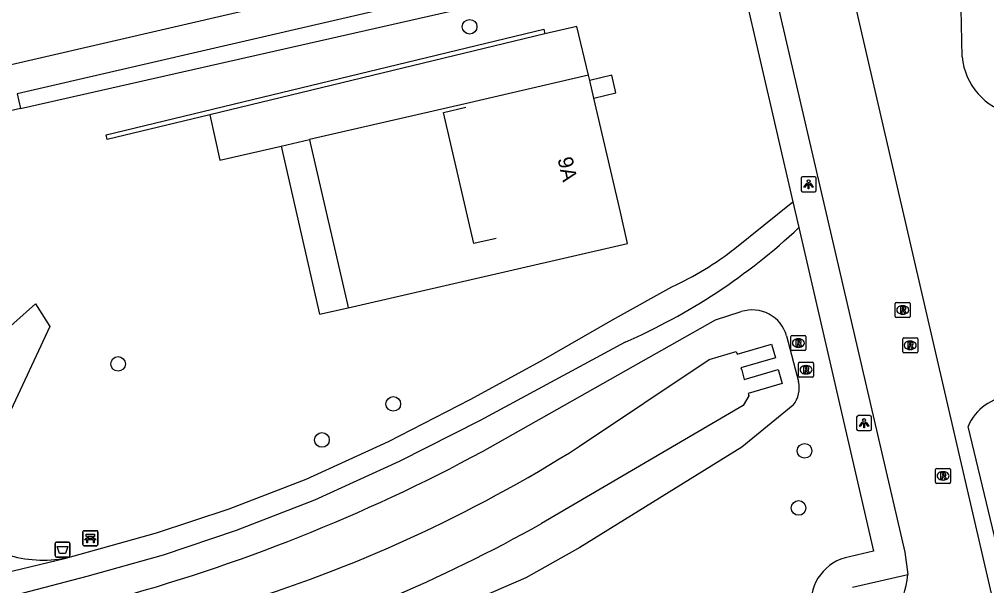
# Model space of a CAD drawing. Extents: x 156414 to 157775, y 382335 to 383765.
# Drawn here: x 157056.8 to 157121.3, y 383123.7 to 383161.5 of the extents above; entities that cross this region are included whole.
import ezdxf

# ---------------------------------------------------------------- set-up
doc = ezdxf.new("R2010")
doc.units = 0
for name, color, linetype in [('IMGEO_Afvalbak', 7, 'Continuous'), ('IMGEO_Bank', 7, 'Continuous'), ('IMGEO_Boom', 7, 'Continuous'), ('IMGEO_Grasland_agrarisch', 7, 'Continuous'), ('IMGEO_Groenvoorziening', 7, 'Continuous'), ('IMGEO_Haag', 7, 'Continuous'), ('IMGEO_Hek', 7, 'Continuous'), ('IMGEO_Lichtpunt', 7, 'Continuous'), ('IMGEO_Muur', 7, 'Continuous'), ('IMGEO_Pand', 7, 'Continuous'), ('IMGEO_Pand_nummerreeks', 7, 'Continuous'), ('IMGEO_Rijbaan_lokaal_gesloten', 7, 'Continuous'), ('IMGEO_Rioolput', 7, 'Continuous'), ('IMGEO_Voetpad_halfverhard', 7, 'Continuous'), ('IMGEO_Voetpad_op_trap', 7, 'Continuous'), ('IMGEO_Voetpad_open', 7, 'Continuous'), ('IMGEO_Waterloop', 7, 'Continuous')]:
    doc.layers.add(name, color=color, linetype=linetype)

msp = doc.modelspace()

# ---------------------------------------------------------------- linework, layer by layer
at = {"layer": 'IMGEO_Afvalbak'}
for p, q in [((157059.185, 383125.7), (157059.185, 383126.5)), ((157059.185, 383126.5), (157059.185, 383125.7)), ((157059.285, 383126.6), (157060.075, 383126.6)), ((157060.075, 383126.6), (157059.285, 383126.6)), ((157060.175, 383126.5), (157060.175, 383125.7)), ((157060.175, 383125.7), (157060.175, 383126.5)), ((157060.075, 383125.6), (157059.285, 383125.6)), ((157059.285, 383125.6), (157060.075, 383125.6))]:
    msp.add_line(p, q, dxfattribs=at)
msp.add_lwpolyline([(157059.328, 383126.314), (157060.032, 383126.314), (157059.883, 383125.844), (157059.477, 383125.844), (157059.328, 383126.314)], dxfattribs=at)
for centre, start, end in [((157059.285, 383126.5), 90, 180), ((157059.285, 383126.5), 90, 180), ((157060.075, 383126.5), 0, 90), ((157060.075, 383126.5), 360, 90), ((157059.285, 383125.7), 180, 270), ((157059.285, 383125.7), 180, 270), ((157060.075, 383125.7), 270, 0), ((157060.075, 383125.7), 270, 0)]:
    msp.add_arc(centre, 0.1, start, end, dxfattribs=at)
at = {"layer": 'IMGEO_Bank'}
for p, q in [((157061.037, 383126.439), (157061.037, 383127.28)), ((157061.037, 383127.28), (157061.037, 383126.439)), ((157061.112, 383127.364), (157061.953, 383127.364)), ((157061.953, 383127.364), (157061.112, 383127.364)), ((157062.037, 383127.289), (157062.037, 383126.448)), ((157062.037, 383126.448), (157062.037, 383127.289)), ((157061.734, 383126.762), (157061.341, 383126.762)), ((157061.346, 383126.87), (157061.346, 383126.976)), ((157061.39, 383126.976), (157061.39, 383126.87)), ((157061.678, 383126.982), (157061.396, 383126.982)), ((157061.396, 383126.864), (157061.678, 383126.864)), ((157061.684, 383126.87), (157061.684, 383126.976)), ((157061.728, 383126.976), (157061.728, 383126.87)), ((157061.962, 383126.364), (157061.121, 383126.364)), ((157061.121, 383126.364), (157061.962, 383126.364))]:
    msp.add_line(p, q, dxfattribs=at)
for points in [[(157061.34, 383126.982), (157061.254, 383126.982), (157061.254, 383127.143), (157061.817, 383127.143), (157061.817, 383126.982), (157061.734, 383126.982)], [(157061.284, 383126.762), (157061.142, 383126.762), (157061.254, 383126.864), (157061.34, 383126.864)], [(157061.334, 383126.755), (157061.334, 383126.548), (157061.291, 383126.548), (157061.291, 383126.755)], [(157061.734, 383126.864), (157061.817, 383126.864), (157061.929, 383126.762), (157061.79, 383126.762)], [(157061.784, 383126.755), (157061.784, 383126.548), (157061.74, 383126.548), (157061.74, 383126.755)]]:
    msp.add_lwpolyline(points, dxfattribs=at)
for centre, radius, start, end in [((157061.115, 383127.286), 0.0779, 92.4484, 184.28452), ((157061.115, 383127.286), 0.0779, 92.4484, 184.28452), ((157061.959, 383127.286), 0.0779, 2.4484, 94.28452), ((157061.959, 383127.286), 0.0779, 2.4484, 94.28452), ((157061.115, 383126.442), 0.0779, 182.4484, 274.28452), ((157061.115, 383126.442), 0.0779, 182.4484, 274.28452), ((157061.284, 383126.755), 0.00671, 2.89567, 87.10433), ((157061.341, 383126.755), 0.00671, 92.89567, 177.10433), ((157061.339, 383126.975), 0.00671, 2.89567, 87.10433), ((157061.339, 383126.871), 0.00671, 272.89567, 357.10433), ((157061.396, 383126.975), 0.00671, 92.89567, 177.10433), ((157061.396, 383126.871), 0.00671, 182.89567, 267.10433), ((157061.678, 383126.975), 0.00671, 2.89567, 87.10433), ((157061.678, 383126.871), 0.00671, 272.89567, 357.10433), ((157061.735, 383126.975), 0.00671, 92.89567, 177.10433), ((157061.735, 383126.871), 0.00671, 182.89567, 267.10433), ((157061.733, 383126.755), 0.00671, 2.89567, 87.10433), ((157061.79, 383126.755), 0.00671, 92.89567, 177.10433), ((157061.959, 383126.442), 0.0779, 272.4484, 4.28452), ((157061.959, 383126.442), 0.0779, 272.4484, 4.28452)]:
    msp.add_arc(centre, radius, start, end, dxfattribs=at)
at = {"layer": 'IMGEO_Boom'}
for centre in [(157086.833, 383160.98), (157063.386, 383138.494), (157081.741, 383135.824), (157076.985, 383133.415), (157109.176, 383132.692), (157108.776, 383128.879)]:
    msp.add_circle(centre, 0.489, dxfattribs=at)
at = {"layer": 'IMGEO_Grasland_agrarisch'}
for points in [[(157119.681, 383158.982), (157119.621, 383162.173)], [(157128.624, 383098.758), (157120.086, 383134.32)]]:
    msp.add_lwpolyline(points, dxfattribs=at)
for centre, radius, start, end in [((157123.99, 383159.385), 4.327, 185.3378, 257.60857), ((157123.189, 383132.989), 3.376, 94.50119, 156.78396)]:
    msp.add_arc(centre, radius, start, end, dxfattribs=at)
at = {"layer": 'IMGEO_Groenvoorziening'}
for points in [[(157095.119, 383156.216), (157096.594, 383156.57), (157096.322, 383157.747), (157094.843, 383157.404)], [(157052.865, 383128.246), (157048.23, 383131.33), (157054.954, 383139.926), (157057.866, 383142.505), (157058.831, 383140.98), (157052.865, 383128.246)], [(157087.703, 383132.657), (157103.229, 383141.43), (157104.956, 383141.978)], [(157107.98, 383140.358), (157108.769, 383137.322)], [(157108.42, 383135.736), (157104.99, 383132.937), (157094.194, 383126.25), (157090.578, 383124.219)], [(157090.578, 383124.219), (157085.436, 383122.004), (157068.811, 383116.028), (157057.384, 383113.363), (157056.032, 383113.059), (157049.391, 383111.601), (157036.441, 383109.41), (157026.619, 383108.211), (157016.037, 383107.279), (157005.599, 383106.104), (156990.908, 383103.041)]]:
    msp.add_lwpolyline(points, dxfattribs=at)
for centre, radius, start, end in [((157105.683, 383139.702), 2.389, 15.93361, 107.70921), ((157106.922, 383136.897), 1.896, 322.22679, 12.95286), ((157032.477, 383235.04), 116.328, 285.05705, 298.34257)]:
    msp.add_arc(centre, radius, start, end, dxfattribs=at)
at = {"layer": 'IMGEO_Haag'}
msp.add_lwpolyline([(157056.885, 383155.534), (157099.819, 383165.265)], dxfattribs=at)
at = {"layer": 'IMGEO_Hek'}
msp.add_lwpolyline([(157088.612, 383146.859), (157087.122, 383146.515), (157085.093, 383155.267), (157086.582, 383155.611)], dxfattribs=at)
at = {"layer": 'IMGEO_Lichtpunt'}
for p, q in [((157109.85, 383150.974), (157109.042, 383150.974)), ((157109.85, 383150.974), (157109.042, 383150.974)), ((157108.948, 383150.879), (157108.948, 383150.072)), ((157108.948, 383150.879), (157108.948, 383150.072)), ((157109.944, 383150.072), (157109.944, 383150.879)), ((157109.944, 383150.072), (157109.944, 383150.879)), ((157109.042, 383149.978), (157109.85, 383149.978)), ((157109.042, 383149.978), (157109.85, 383149.978)), ((157112.65, 383134.943), (157112.65, 383134.136)), ((157112.65, 383134.943), (157112.65, 383134.136)), ((157113.552, 383135.038), (157112.744, 383135.038)), ((157113.552, 383135.038), (157112.744, 383135.038)), ((157113.646, 383134.136), (157113.646, 383134.943)), ((157113.646, 383134.136), (157113.646, 383134.943)), ((157112.744, 383134.042), (157113.552, 383134.042)), ((157112.744, 383134.042), (157113.552, 383134.042))]:
    msp.add_line(p, q, dxfattribs=at)
for points in [[(157109.322, 383150.543), (157109.361, 383150.515), (157109.173, 383150.253), (157109.135, 383150.28), (157109.322, 383150.543)], [(157109.424, 383150.495), (157109.471, 383150.495), (157109.471, 383150.173), (157109.424, 383150.173), (157109.424, 383150.495)], [(157109.534, 383150.515), (157109.572, 383150.542), (157109.759, 383150.28), (157109.72, 383150.252), (157109.534, 383150.515)], [(157113.024, 383134.607), (157113.063, 383134.579), (157112.875, 383134.317), (157112.837, 383134.344), (157113.024, 383134.607)], [(157113.126, 383134.559), (157113.173, 383134.559), (157113.173, 383134.237), (157113.126, 383134.237), (157113.126, 383134.559)], [(157113.236, 383134.579), (157113.274, 383134.606), (157113.461, 383134.344), (157113.422, 383134.316), (157113.236, 383134.579)]]:
    msp.add_lwpolyline(points, dxfattribs=at)
for centre in [(157109.447, 383150.677), (157113.149, 383134.741)]:
    msp.add_circle(centre, 0.0994, dxfattribs=at)
for centre, start, end in [((157109.042, 383150.879), 90, 180), ((157109.042, 383150.879), 90, 180), ((157109.85, 383150.879), 0, 90), ((157109.85, 383150.879), 0, 90), ((157109.042, 383150.072), 180, 270), ((157109.042, 383150.072), 180, 270), ((157109.85, 383150.072), 270, 0), ((157109.85, 383150.072), 270, 360), ((157112.744, 383134.943), 90, 180), ((157112.744, 383134.943), 90, 180), ((157113.552, 383134.943), 0, 90), ((157113.552, 383134.943), 0, 90), ((157112.744, 383134.136), 180, 270), ((157112.744, 383134.136), 180, 270), ((157113.552, 383134.136), 270, 0), ((157113.552, 383134.136), 270, 360)]:
    msp.add_arc(centre, 0.0946, start, end, dxfattribs=at)
at = {"layer": 'IMGEO_Muur'}
for points in [[(157069.501, 383155.111), (157062.656, 383153.459), (157062.582, 383153.768), (157091.778, 383160.816), (157091.852, 383160.507)], [(157091.852, 383160.507), (157069.501, 383155.111)], [(157104.669, 383139.147), (157106.969, 383139.804), (157107.227, 383138.896), (157104.932, 383138.235)], [(157105.148, 383137.46), (157107.424, 383138.112), (157107.674, 383137.187), (157105.414, 383136.527)]]:
    msp.add_lwpolyline(points, dxfattribs=at)
at = {"layer": 'IMGEO_Pand'}
for points in [[(157094.762, 383157.75), (157086.526, 383155.852), (157076.156, 383153.463)], [(157094.843, 383157.404), (157094.762, 383157.75)], [(157095.119, 383156.216), (157094.843, 383157.404)], [(157078.728, 383142.24), (157097.375, 383146.519), (157096.888, 383148.614), (157095.119, 383156.216)], [(157076.156, 383153.463), (157076.207, 383153.238), (157078.68, 383142.45), (157078.728, 383142.24)]]:
    msp.add_lwpolyline(points, dxfattribs=at)
at = {"layer": 'IMGEO_Rijbaan_lokaal_gesloten'}
for points in [[(156978.188, 383140.425), (156980.132, 383140.879), (157098.962, 383168.364)], [(157106.593, 383165.875), (157115.853, 383125.922), (157116.059, 383124.437)], [(157111.943, 383165.02), (157117.193, 383142.295), (157119.878, 383130.671), (157128.092, 383095.231), (157129.615, 383088.649)]]:
    msp.add_lwpolyline(points, dxfattribs=at)
msp.add_arc((157109.787, 383124.975), 6.295, 302.69298, 355.0967, dxfattribs=at)
at = {"layer": 'IMGEO_Rioolput'}
for p, q in [((157115.302, 383142.589), (157116.154, 383142.589)), ((157115.227, 383141.663), (157115.227, 383142.515)), ((157115.715, 383142.369), (157115.74, 383142.369)), ((157116.228, 383142.515), (157116.228, 383141.663)), ((157116.154, 383141.589), (157115.302, 383141.589)), ((157115.738, 383141.809), (157115.713, 383141.809)), ((157108.263, 383139.458), (157108.263, 383140.31)), ((157108.338, 383140.384), (157109.19, 383140.384)), ((157108.751, 383140.164), (157108.776, 383140.164)), ((157109.264, 383140.31), (157109.264, 383139.458)), ((157115.721, 383139.306), (157115.721, 383140.158)), ((157115.796, 383140.232), (157116.648, 383140.232)), ((157116.209, 383140.012), (157116.234, 383140.012)), ((157116.722, 383140.158), (157116.722, 383139.306)), ((157109.19, 383139.384), (157108.338, 383139.384)), ((157108.774, 383139.604), (157108.749, 383139.604)), ((157116.232, 383139.452), (157116.207, 383139.452)), ((157116.648, 383139.232), (157115.796, 383139.232)), ((157108.772, 383137.677), (157108.772, 383138.529)), ((157108.847, 383138.603), (157109.699, 383138.603)), ((157109.26, 383138.383), (157109.285, 383138.383)), ((157109.773, 383138.529), (157109.773, 383137.677)), ((157109.699, 383137.603), (157108.847, 383137.603)), ((157109.283, 383137.823), (157109.258, 383137.823)), ((157117.914, 383130.595), (157117.914, 383131.447)), ((157117.989, 383131.521), (157118.841, 383131.521)), ((157118.402, 383131.301), (157118.427, 383131.301)), ((157118.915, 383131.447), (157118.915, 383130.595)), ((157118.841, 383130.521), (157117.989, 383130.521)), ((157118.425, 383130.741), (157118.4, 383130.741))]:
    msp.add_line(p, q, dxfattribs=at)
for points in [[(157115.302, 383142.589), (157116.154, 383142.589)], [(157115.227, 383141.663), (157115.227, 383142.515)], [(157115.816, 383142.287), (157115.564, 383142.289), (157115.564, 383141.889)], [(157115.564, 383141.889), (157115.688, 383141.889), (157115.688, 383142.051), (157115.699, 383142.051)], [(157115.742, 383142.208), (157115.688, 383142.208), (157115.688, 383142.127)], [(157115.688, 383142.127), (157115.74, 383142.127)], [(157115.746, 383142.022), (157115.817, 383141.889), (157115.957, 383141.889), (157115.892, 383142.015)], [(157116.228, 383142.515), (157116.228, 383141.663)], [(157116.154, 383141.589), (157115.302, 383141.589)], [(157108.263, 383139.458), (157108.263, 383140.31)], [(157108.338, 383140.384), (157109.19, 383140.384)], [(157108.852, 383140.082), (157108.6, 383140.084), (157108.6, 383139.684)], [(157108.778, 383140.003), (157108.724, 383140.003), (157108.724, 383139.922)], [(157109.264, 383140.31), (157109.264, 383139.458)], [(157115.721, 383139.306), (157115.721, 383140.158)], [(157115.796, 383140.232), (157116.648, 383140.232)], [(157116.722, 383140.158), (157116.722, 383139.306)], [(157109.19, 383139.384), (157108.338, 383139.384)], [(157108.6, 383139.684), (157108.724, 383139.684), (157108.724, 383139.846), (157108.735, 383139.846)], [(157108.724, 383139.922), (157108.776, 383139.922)], [(157108.782, 383139.817), (157108.853, 383139.684), (157108.993, 383139.684), (157108.928, 383139.81)], [(157116.31, 383139.93), (157116.058, 383139.932), (157116.058, 383139.532)], [(157116.058, 383139.532), (157116.182, 383139.532), (157116.182, 383139.694), (157116.193, 383139.694)], [(157116.236, 383139.851), (157116.182, 383139.851), (157116.182, 383139.77)], [(157116.182, 383139.77), (157116.234, 383139.77)], [(157116.24, 383139.665), (157116.311, 383139.532), (157116.451, 383139.532), (157116.386, 383139.658)], [(157116.648, 383139.232), (157115.796, 383139.232)], [(157108.772, 383137.677), (157108.772, 383138.529)], [(157108.847, 383138.603), (157109.699, 383138.603)], [(157109.361, 383138.301), (157109.109, 383138.303), (157109.109, 383137.903)], [(157109.109, 383137.903), (157109.233, 383137.903), (157109.233, 383138.065), (157109.244, 383138.065)], [(157109.287, 383138.222), (157109.233, 383138.222), (157109.233, 383138.141)], [(157109.233, 383138.141), (157109.285, 383138.141)], [(157109.291, 383138.036), (157109.362, 383137.903), (157109.502, 383137.903), (157109.437, 383138.029)], [(157109.773, 383138.529), (157109.773, 383137.677)], [(157109.699, 383137.603), (157108.847, 383137.603)], [(157117.914, 383130.595), (157117.914, 383131.447)], [(157117.989, 383131.521), (157118.841, 383131.521)], [(157118.503, 383131.219), (157118.251, 383131.221), (157118.251, 383130.821)], [(157118.251, 383130.821), (157118.375, 383130.821), (157118.375, 383130.983), (157118.386, 383130.983)], [(157118.429, 383131.14), (157118.375, 383131.14), (157118.375, 383131.059)], [(157118.375, 383131.059), (157118.427, 383131.059)], [(157118.433, 383130.954), (157118.504, 383130.821), (157118.644, 383130.821), (157118.579, 383130.947)], [(157118.915, 383131.447), (157118.915, 383130.595)], [(157118.841, 383130.521), (157117.989, 383130.521)]]:
    msp.add_lwpolyline(points, dxfattribs=at)
for centre, radius, start, end in [((157115.304, 383142.513), 0.0765, 91.55205, 178.44795), ((157115.304, 383142.513), 0.0765, 91.55205, 178.44795), ((157116.152, 383142.513), 0.0765, 1.55205, 88.44795), ((157116.152, 383142.513), 0.0765, 1.55205, 88.44795), ((157115.698, 383141.998), 0.0533, 26.02933, 88.69889), ((157115.724, 383142.316), 0.19, 274.7715, 282.96867), ((157115.748, 383142.112), 0.0964, 77.00612, 93.18647), ((157115.762, 383142.169), 0.0378, 276.66336, 79.67722), ((157115.815, 383142.177), 0.109, 350.36119, 89.41601), ((157115.813, 383142.177), 0.112, 277.58423, 350.98172), ((157115.797, 383141.962), 0.108, 29.51342, 73.79051), ((157115.304, 383141.665), 0.0765, 181.55205, 268.44795), ((157115.304, 383141.665), 0.0765, 181.55205, 268.44795), ((157116.152, 383141.665), 0.0765, 271.55205, 358.44795), ((157116.152, 383141.665), 0.0765, 271.55205, 358.44795), ((157108.34, 383140.308), 0.0765, 91.55205, 178.44795), ((157108.34, 383140.308), 0.0765, 91.55205, 178.44795), ((157108.784, 383139.907), 0.0964, 77.00612, 93.18647), ((157108.798, 383139.964), 0.0378, 276.66336, 79.67722), ((157108.851, 383139.972), 0.109, 350.36119, 89.41601), ((157108.849, 383139.972), 0.112, 277.58423, 350.98172), ((157109.188, 383140.308), 0.0765, 1.55205, 88.44795), ((157109.188, 383140.308), 0.0765, 1.55205, 88.44795), ((157115.798, 383140.156), 0.0765, 91.55205, 178.44795), ((157115.798, 383140.156), 0.0765, 91.55205, 178.44795), ((157116.646, 383140.156), 0.0765, 1.55205, 88.44795), ((157116.646, 383140.156), 0.0765, 1.55205, 88.44795), ((157108.34, 383139.46), 0.0765, 181.55205, 268.44795), ((157108.34, 383139.46), 0.0765, 181.55205, 268.44795), ((157108.734, 383139.793), 0.0533, 26.02933, 88.69889), ((157108.76, 383140.111), 0.19, 274.7715, 282.96867), ((157108.833, 383139.757), 0.108, 29.51342, 73.79051), ((157109.188, 383139.46), 0.0765, 271.55205, 358.44795), ((157109.188, 383139.46), 0.0765, 271.55205, 358.44795), ((157115.798, 383139.308), 0.0765, 181.55205, 268.44795), ((157115.798, 383139.308), 0.0765, 181.55205, 268.44795), ((157116.192, 383139.641), 0.0533, 26.02933, 88.69889), ((157116.218, 383139.959), 0.19, 274.7715, 282.96867), ((157116.242, 383139.755), 0.0964, 77.00612, 93.18647), ((157116.256, 383139.812), 0.0378, 276.66336, 79.67722), ((157116.309, 383139.82), 0.109, 350.36119, 89.41601), ((157116.307, 383139.82), 0.112, 277.58423, 350.98172), ((157116.291, 383139.605), 0.108, 29.51342, 73.79051), ((157116.646, 383139.308), 0.0765, 271.55205, 358.44795), ((157116.646, 383139.308), 0.0765, 271.55205, 358.44795), ((157108.849, 383138.527), 0.0765, 91.55205, 178.44795), ((157108.849, 383138.527), 0.0765, 91.55205, 178.44795), ((157109.243, 383138.012), 0.0533, 26.02933, 88.69889), ((157109.269, 383138.33), 0.19, 274.7715, 282.96867), ((157109.293, 383138.126), 0.0964, 77.00612, 93.18647), ((157109.307, 383138.183), 0.0378, 276.66336, 79.67722), ((157109.36, 383138.191), 0.109, 350.36119, 89.41601), ((157109.358, 383138.191), 0.112, 277.58423, 350.98172), ((157109.342, 383137.976), 0.108, 29.51342, 73.79051), ((157109.697, 383138.527), 0.0765, 1.55205, 88.44795), ((157109.697, 383138.527), 0.0765, 1.55205, 88.44795), ((157108.849, 383137.679), 0.0765, 181.55205, 268.44795), ((157108.849, 383137.679), 0.0765, 181.55205, 268.44795), ((157109.697, 383137.679), 0.0765, 271.55205, 358.44795), ((157109.697, 383137.679), 0.0765, 271.55205, 358.44795), ((157117.991, 383131.445), 0.0765, 91.55205, 178.44795), ((157117.991, 383131.445), 0.0765, 91.55205, 178.44795), ((157118.385, 383130.93), 0.0533, 26.02933, 88.69889), ((157118.411, 383131.248), 0.19, 274.7715, 282.96867), ((157118.435, 383131.044), 0.0964, 77.00612, 93.18647), ((157118.449, 383131.101), 0.0378, 276.66336, 79.67722), ((157118.502, 383131.109), 0.109, 350.36119, 89.41601), ((157118.5, 383131.109), 0.112, 277.58423, 350.98172), ((157118.484, 383130.894), 0.108, 29.51342, 73.79051), ((157118.839, 383131.445), 0.0765, 1.55205, 88.44795), ((157118.839, 383131.445), 0.0765, 1.55205, 88.44795), ((157117.991, 383130.597), 0.0765, 181.55205, 268.44795), ((157117.991, 383130.597), 0.0765, 181.55205, 268.44795), ((157118.839, 383130.597), 0.0765, 271.55205, 358.44795), ((157118.839, 383130.597), 0.0765, 271.55205, 358.44795)]:
    msp.add_arc(centre, radius, start, end, dxfattribs=at)
for centre, major_axis, ratio, start_param, end_param in [((157115.714, 383142.089), (-0.387, 0.002), 0.722429, 4.712389, 7.853982), ((157115.739, 383142.089), (-0.39, 0.002), 0.717154, 1.570796, 4.712389), ((157108.75, 383139.884), (-0.387, 0.002), 0.722429, 4.712389, 7.853982), ((157108.775, 383139.884), (-0.39, 0.002), 0.717154, 1.570796, 4.712389), ((157116.208, 383139.732), (-0.387, 0.002), 0.722429, 4.712389, 7.853982), ((157116.233, 383139.732), (-0.39, 0.002), 0.717154, 1.570796, 4.712389), ((157109.259, 383138.103), (-0.387, 0.002), 0.722429, 4.712389, 7.853982), ((157109.284, 383138.103), (-0.39, 0.002), 0.717154, 1.570796, 4.712389), ((157118.401, 383131.021), (-0.387, 0.002), 0.722429, 4.712389, 7.853982), ((157118.426, 383131.021), (-0.39, 0.002), 0.717154, 1.570796, 4.712389)]:
    msp.add_ellipse(centre, major_axis=major_axis, ratio=ratio, start_param=start_param, end_param=end_param, dxfattribs=at)
at = {"layer": 'IMGEO_Voetpad_halfverhard'}
for points in [[(157104.521, 383146.194), (157108.396, 383149.307)], [(157059.908, 383125.54), (157065.936, 383127.229), (157070.795, 383128.829), (157075.932, 383130.805), (157081.414, 383133.313), (157086.874, 383136.116), (157091.608, 383138.7), (157096.369, 383141.426), (157100.322, 383143.63)], [(157097.204, 383139.94), (157087.543, 383134.715), (157082.143, 383131.983), (157076.489, 383129.407), (157071.269, 383127.385), (157066.381, 383125.741), (157061.291, 383124.301), (157055.083, 383122.685)], [(157049.329, 383123.002), (157059.908, 383125.54)]]:
    msp.add_lwpolyline(points, dxfattribs=at)
for centre, radius, start, end in [((157080.822, 383177.38), 40.868, 293.63213, 313.18938), ((157091.412, 383162.942), 21.268, 294.76727, 308.05101), ((157058.394, 383133.77), 8.368, 252.94423, 280.42105)]:
    msp.add_arc(centre, radius, start, end, dxfattribs=at)
at = {"layer": 'IMGEO_Voetpad_op_trap'}
msp.add_lwpolyline([(157074.258, 383153.026), (157076.83, 383141.804), (157078.728, 383142.24)], dxfattribs=at)
at = {"layer": 'IMGEO_Voetpad_open'}
for points in [[(157099.395, 383166.395), (157056.651, 383156.504), (157056.885, 383155.534)], [(157104.004, 383163.22), (157105.124, 383163.459), (157108.396, 383149.307)], [(157094.762, 383157.75), (157093.992, 383160.99), (157091.852, 383160.507)], [(157056.885, 383155.534), (157047.107, 383153.236)], [(157069.501, 383155.111), (157070.175, 383152.086), (157074.258, 383153.026)], [(157074.258, 383153.026), (157076.156, 383153.463)], [(157108.396, 383149.307), (157108.792, 383147.584)], [(157108.792, 383147.584), (157113.779, 383125.997), (157111.88, 383125.563)], [(157112.367, 383123.593), (157116.059, 383124.437)]]:
    msp.add_lwpolyline(points, dxfattribs=at)
msp.add_arc((157112.757, 383122.528), 3.16, 106.12041, 190.33325, dxfattribs=at)
at = {"layer": 'IMGEO_Waterloop'}
msp.add_lwpolyline([(157094.166, 383132.996), (157102.818, 383138.782), (157104.622, 383139.311), (157104.669, 383139.147), (157106.969, 383139.804), (157107.227, 383138.896), (157104.932, 383138.235), (157104.98, 383138.071), (157105.101, 383137.623), (157105.148, 383137.46), (157107.424, 383138.112), (157107.674, 383137.187), (157105.414, 383136.527), (157105.462, 383136.364), (157105.071, 383135.723), (157091.637, 383127.847)], dxfattribs=at)
for centre, radius, start, end in [((157043.579, 383212.853), 94.532, 286.79516, 302.35291), ((157040.048, 383219.951), 105.568, 292.99964, 299.25394)]:
    msp.add_arc(centre, radius, start, end, dxfattribs=at)

# ---------------------------------------------------------------- texts
at = {"layer": 'IMGEO_Pand_nummerreeks'}
msp.add_text('9A', height=1, rotation=283.09741, dxfattribs=at).set_placement((157092.691, 383152.175))

doc.saveas('drawing.dxf')
